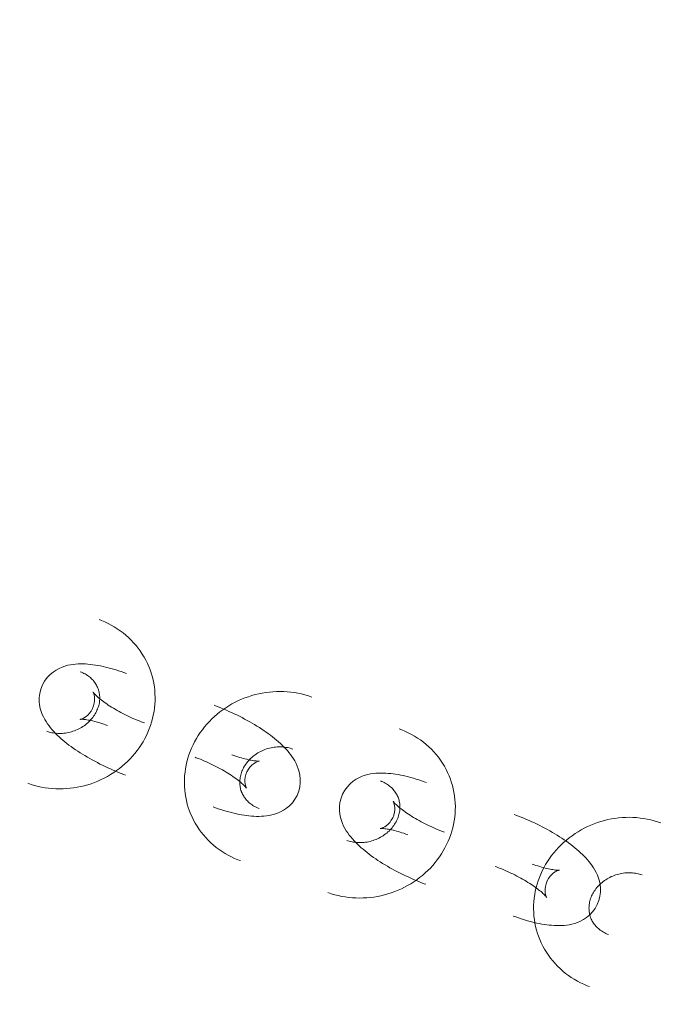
# Model space of a CAD drawing. Header units: millimetres. Extents: x -188930 to 271134, y -158090 to 283816.
# Tile 525 of 610: x 51058 to 51127, y 74254 to 74360. Entities that reach past the tile are written whole.
import ezdxf

# ---------------------------------------------------------------- set-up
doc = ezdxf.new("R2010")
doc.units = ezdxf.units.MM
doc.linetypes.add('AA_PRZERYWANA', pattern=[4, 3, -1])
doc.layers.add('A-DETL-1', color=5, linetype='AA_PRZERYWANA', lineweight=25)
doc.layers.add('I-FURN', color=30, linetype='Continuous', lineweight=9)

# ---------------------------------------------------------------- blocks, each defined once
blk = doc.blocks.new('LARSLAJ_hamak - LARSLAJ_hamak-V32-PZT-dwg')
at = {"layer": 'I-FURN', "flags": 128}
for points in [[(-548.78, -82.35), (-549.05, -82.63), (-549.31, -82.92), (-549.56, -83.22), (-549.79, -83.53), (-550.01, -83.85), (-550.22, -84.18), (-550.42, -84.51), (-550.61, -84.85), (-550.78, -85.2), (-550.94, -85.56), (-551.08, -85.92), (-551.21, -86.28), (-551.33, -86.65), (-551.44, -87.03), (-551.53, -87.41), (-551.6, -87.79), (-551.67, -88.17), (-551.72, -88.56), (-551.75, -88.95), (-551.77, -89.34), (-551.78, -89.73), (-551.77, -90.11), (-551.75, -90.5), (-551.71, -90.89), (-551.66, -91.28), (-551.6, -91.66), (-551.52, -92.04), (-551.42, -92.42), (-551.32, -92.79), (-551.2, -93.16), (-551.06, -93.53), (-550.91, -93.89), (-550.75, -94.24), (-550.58, -94.59), (-550.39, -94.92), (-550.19, -95.26), (-549.97, -95.58), (-549.74, -95.89), (-549.51, -96.2), (-549.25, -96.49), (-548.99, -96.78), (-548.72, -97.05), (-548.43, -97.31), (-548.14, -97.56), (-547.83, -97.8), (-547.52, -98.03), (-547.19, -98.24), (-546.86, -98.44), (-546.52, -98.62), (-546.17, -98.79), (-545.81, -98.94), (-545.45, -99.08), (-545.09, -99.2), (-544.71, -99.3), (-544.34, -99.39), (-543.96, -99.47), (-543.57, -99.52), (-543.26, -99.56)], [(-539.8, -88.29), (-540.13, -87.94), (-540.5, -87.64), (-540.88, -87.41), (-541.27, -87.23), (-541.64, -87.1), (-542, -87.01), (-542.35, -86.96), (-542.68, -86.93), (-542.99, -86.93), (-543.28, -86.94), (-543.57, -86.97), (-543.85, -87.01), (-544.11, -87.07), (-544.38, -87.13), (-544.64, -87.2), (-544.89, -87.28), (-545.15, -87.36), (-545.4, -87.46), (-545.65, -87.56), (-545.9, -87.66), (-546.15, -87.77), (-546.4, -87.89), (-546.65, -88.02), (-546.91, -88.15), (-547.16, -88.29), (-547.41, -88.43), (-547.67, -88.58), (-547.92, -88.73), (-548.17, -88.89), (-548.43, -89.05), (-548.68, -89.22), (-548.94, -89.4), (-549.19, -89.57), (-549.44, -89.76), (-549.69, -89.94), (-549.94, -90.13), (-550.19, -90.32), (-550.44, -90.52), (-550.68, -90.72), (-550.92, -90.93), (-551.16, -91.13), (-551.4, -91.34), (-551.63, -91.55), (-551.86, -91.76), (-552.09, -91.98), (-552.31, -92.2), (-552.45, -92.33)], [(-542.73, -93.58), (-542.86, -93.57), (-542.98, -93.55), (-543.1, -93.52), (-543.22, -93.49), (-543.34, -93.46), (-543.46, -93.42), (-543.58, -93.37), (-543.7, -93.32), (-543.82, -93.26), (-543.93, -93.2), (-544.05, -93.13), (-544.16, -93.06), (-544.27, -92.98), (-544.38, -92.89), (-544.48, -92.8), (-544.58, -92.7), (-544.68, -92.6), (-544.78, -92.49), (-544.88, -92.38), (-544.97, -92.27), (-545.05, -92.14), (-545.14, -92.02), (-545.22, -91.88), (-545.29, -91.75), (-545.36, -91.61), (-545.42, -91.46), (-545.49, -91.31), (-545.54, -91.16), (-545.59, -91.01), (-545.63, -90.85), (-545.67, -90.69), (-545.71, -90.52), (-545.73, -90.36), (-545.75, -90.19), (-545.77, -90.02), (-545.78, -89.85), (-545.78, -89.68), (-545.77, -89.51), (-545.76, -89.34), (-545.75, -89.17), (-545.73, -89), (-545.7, -88.84), (-545.66, -88.67), (-545.62, -88.51), (-545.57, -88.34), (-545.52, -88.19), (-545.47, -88.03), (-545.4, -87.87), (-545.33, -87.72), (-545.26, -87.58), (-545.18, -87.44), (-545.1, -87.3), (-545.01, -87.16), (-544.92, -87.04), (-544.83, -86.91), (-544.73, -86.79), (-544.62, -86.68), (-544.54, -86.59)], [(-539.8, -88.29), (-539.52, -88.68), (-539.29, -89.09), (-539.13, -89.51), (-539.02, -89.92), (-538.96, -90.31), (-538.94, -90.68), (-538.95, -91.03), (-538.98, -91.36), (-539.03, -91.67), (-539.1, -91.96), (-539.18, -92.23), (-539.27, -92.5), (-539.37, -92.75), (-539.48, -93), (-539.59, -93.24), (-539.71, -93.48), (-539.84, -93.71), (-539.98, -93.94), (-540.12, -94.17), (-540.27, -94.4), (-540.43, -94.63), (-540.59, -94.85), (-540.76, -95.08), (-540.93, -95.31), (-541.11, -95.53), (-541.3, -95.75), (-541.49, -95.98), (-541.69, -96.2), (-541.89, -96.42), (-542.09, -96.64), (-542.3, -96.86), (-542.51, -97.07)], [(-544.9, -90.43), (-544.92, -90.46), (-544.94, -90.51), (-544.97, -90.57), (-545, -90.65), (-545.05, -90.74), (-545.11, -90.83), (-545.18, -90.94), (-545.25, -91.06), (-545.34, -91.18), (-545.43, -91.31), (-545.53, -91.45), (-545.64, -91.59), (-545.76, -91.74), (-545.88, -91.88), (-546.02, -92.04), (-546.15, -92.19), (-546.3, -92.35), (-546.45, -92.51), (-546.6, -92.67), (-546.75, -92.83)], [(-544.41, -92.13), (-544.59, -91.88), (-544.73, -91.62), (-544.83, -91.36), (-544.89, -91.13), (-544.93, -90.93), (-544.94, -90.76), (-544.93, -90.63), (-544.92, -90.53), (-544.91, -90.47), (-544.9, -90.43), (-544.9, -90.42)], [(-544.41, -92.13), (-544.19, -92.36), (-543.96, -92.55), (-543.73, -92.69), (-543.51, -92.79), (-543.31, -92.86), (-543.15, -92.9), (-543.02, -92.92), (-542.92, -92.93), (-542.86, -92.93), (-542.82, -92.93), (-542.81, -92.92)], [(-540.23, -92.6), (-540.34, -92.7), (-540.45, -92.8), (-540.56, -92.89), (-540.67, -92.98), (-540.79, -93.06), (-540.91, -93.14), (-541.03, -93.21), (-541.15, -93.27), (-541.27, -93.33), (-541.4, -93.38), (-541.52, -93.42), (-541.65, -93.47), (-541.77, -93.5), (-541.9, -93.53), (-542.02, -93.55), (-542.15, -93.57), (-542.27, -93.58), (-542.4, -93.59), (-542.52, -93.59), (-542.64, -93.59), (-542.73, -93.58)], [(-542.82, -92.93), (-542.85, -92.93), (-542.9, -92.94), (-542.97, -92.96), (-543.05, -92.99), (-543.15, -93.02), (-543.25, -93.06), (-543.37, -93.11), (-543.5, -93.16), (-543.64, -93.22), (-543.78, -93.29), (-543.93, -93.37), (-544.09, -93.45), (-544.26, -93.54), (-544.43, -93.63), (-544.6, -93.73), (-544.78, -93.84), (-544.96, -93.95), (-545.14, -94.07), (-545.33, -94.2), (-545.52, -94.33), (-545.71, -94.46), (-545.9, -94.6), (-546.09, -94.74), (-546.28, -94.88), (-546.47, -95.03), (-546.66, -95.18), (-546.85, -95.34), (-547.04, -95.5), (-547.22, -95.65), (-547.4, -95.81), (-547.58, -95.98), (-547.76, -96.14), (-547.93, -96.3), (-548.1, -96.47), (-548.2, -96.57)], [(-558.82, -96.98), (-559.21, -96.95), (-559.6, -96.95), (-559.98, -96.95), (-560.37, -96.98), (-560.75, -97.02), (-561.14, -97.08), (-561.52, -97.16), (-561.89, -97.25), (-562.26, -97.36), (-562.63, -97.48), (-562.99, -97.62), (-563.35, -97.77), (-563.7, -97.94), (-564.04, -98.12), (-564.37, -98.32), (-564.69, -98.53), (-565.01, -98.76), (-565.32, -98.99), (-565.61, -99.24), (-565.9, -99.5), (-566.1, -99.7)], [(-553.3, -114.19), (-553.03, -113.91), (-552.77, -113.62), (-552.53, -113.32), (-552.29, -113.01), (-552.07, -112.69), (-551.86, -112.36), (-551.66, -112.03), (-551.48, -111.68), (-551.3, -111.34), (-551.15, -110.98), (-551, -110.62), (-550.87, -110.25), (-550.75, -109.88), (-550.65, -109.51), (-550.55, -109.13), (-550.48, -108.75), (-550.41, -108.36), (-550.37, -107.98), (-550.33, -107.59), (-550.31, -107.2), (-550.3, -106.81), (-550.31, -106.42), (-550.33, -106.03), (-550.37, -105.64), (-550.42, -105.26), (-550.49, -104.88), (-550.56, -104.49), (-550.66, -104.12), (-550.76, -103.74), (-550.88, -103.37), (-551.02, -103.01), (-551.17, -102.65), (-551.33, -102.3), (-551.51, -101.95), (-551.69, -101.61), (-551.9, -101.28), (-552.11, -100.96), (-552.34, -100.64), (-552.58, -100.34), (-552.83, -100.04), (-553.09, -99.76), (-553.36, -99.48), (-553.65, -99.22), (-553.94, -98.97), (-554.25, -98.73), (-554.56, -98.51), (-554.89, -98.3), (-555.22, -98.1), (-555.56, -97.92), (-555.91, -97.75), (-556.27, -97.6), (-556.63, -97.46), (-557, -97.34), (-557.37, -97.23), (-557.74, -97.14), (-558.12, -97.07), (-558.51, -97.01), (-558.82, -96.98)], [(-543.26, -99.56), (-542.87, -99.58), (-542.48, -99.59), (-542.1, -99.58), (-541.71, -99.56), (-541.33, -99.51), (-540.94, -99.45), (-540.56, -99.38), (-540.19, -99.29), (-539.82, -99.18), (-539.45, -99.06), (-539.09, -98.92), (-538.73, -98.76), (-538.39, -98.59), (-538.05, -98.41), (-537.71, -98.21), (-537.39, -98), (-537.07, -97.78), (-536.76, -97.54), (-536.47, -97.29), (-536.18, -97.03), (-535.98, -96.84)], [(-562.28, -108.25), (-562.57, -107.86), (-562.79, -107.45), (-562.95, -107.03), (-563.06, -106.62), (-563.12, -106.22), (-563.15, -105.85), (-563.14, -105.5), (-563.1, -105.18), (-563.05, -104.87), (-562.98, -104.58), (-562.9, -104.3), (-562.81, -104.04), (-562.71, -103.79), (-562.61, -103.54), (-562.49, -103.3), (-562.37, -103.06), (-562.24, -102.82), (-562.1, -102.59), (-561.96, -102.36), (-561.81, -102.13), (-561.65, -101.91), (-561.49, -101.68), (-561.32, -101.46), (-561.15, -101.23), (-560.97, -101.01), (-560.78, -100.78), (-560.59, -100.56), (-560.4, -100.34), (-560.19, -100.12), (-559.99, -99.89), (-559.78, -99.67), (-559.58, -99.47)], [(-559.26, -103.61), (-559.23, -103.6), (-559.18, -103.59), (-559.11, -103.57), (-559.03, -103.55), (-558.94, -103.52), (-558.83, -103.48), (-558.71, -103.43), (-558.58, -103.38), (-558.45, -103.31), (-558.3, -103.25), (-558.15, -103.17), (-557.99, -103.09), (-557.83, -103), (-557.66, -102.9), (-557.48, -102.8), (-557.3, -102.69), (-557.12, -102.58), (-556.94, -102.46), (-556.75, -102.34), (-556.56, -102.21), (-556.37, -102.08), (-556.18, -101.94), (-555.99, -101.8), (-555.8, -101.65), (-555.61, -101.5), (-555.42, -101.35), (-555.23, -101.2), (-555.04, -101.04), (-554.86, -100.88), (-554.68, -100.72), (-554.5, -100.56), (-554.32, -100.4), (-554.15, -100.23), (-553.98, -100.07), (-553.88, -99.97)], [(-561.85, -103.94), (-561.75, -103.83), (-561.64, -103.73), (-561.52, -103.64), (-561.41, -103.56), (-561.29, -103.47), (-561.17, -103.4), (-561.05, -103.33), (-560.93, -103.27), (-560.81, -103.21), (-560.68, -103.16), (-560.56, -103.11), (-560.44, -103.07), (-560.31, -103.04), (-560.19, -103.01), (-560.06, -102.98), (-559.94, -102.97), (-559.81, -102.95), (-559.69, -102.95), (-559.56, -102.95), (-559.44, -102.95), (-559.35, -102.96)], [(-559.35, -102.96), (-559.23, -102.97), (-559.1, -102.99), (-558.98, -103.01), (-558.86, -103.04), (-558.74, -103.08), (-558.62, -103.12), (-558.5, -103.17), (-558.38, -103.22), (-558.26, -103.28), (-558.15, -103.34), (-558.04, -103.41), (-557.92, -103.48), (-557.81, -103.56), (-557.71, -103.65), (-557.6, -103.74), (-557.5, -103.83), (-557.4, -103.93), (-557.3, -104.04), (-557.21, -104.15), (-557.12, -104.27), (-557.03, -104.39), (-556.95, -104.52), (-556.87, -104.65), (-556.79, -104.79), (-556.72, -104.93), (-556.66, -105.07), (-556.6, -105.22), (-556.54, -105.37), (-556.49, -105.53), (-556.45, -105.69), (-556.41, -105.85), (-556.38, -106.01), (-556.35, -106.18), (-556.33, -106.34), (-556.31, -106.51), (-556.31, -106.68), (-556.3, -106.85), (-556.31, -107.02), (-556.32, -107.19), (-556.33, -107.36), (-556.36, -107.53), (-556.38, -107.7), (-556.42, -107.87), (-556.46, -108.03), (-556.51, -108.19), (-556.56, -108.35), (-556.62, -108.51), (-556.68, -108.66), (-556.75, -108.81), (-556.82, -108.96), (-556.9, -109.1), (-556.98, -109.24), (-557.07, -109.37), (-557.16, -109.5), (-557.26, -109.63), (-557.35, -109.74), (-557.46, -109.86), (-557.54, -109.95)], [(-562.28, -108.25), (-561.95, -108.6), (-561.58, -108.89), (-561.2, -109.13), (-560.82, -109.31), (-560.44, -109.44), (-560.08, -109.53), (-559.73, -109.58), (-559.41, -109.6), (-559.1, -109.61), (-558.8, -109.59), (-558.51, -109.56), (-558.24, -109.52), (-557.97, -109.47), (-557.7, -109.41), (-557.45, -109.34), (-557.19, -109.26), (-556.94, -109.17), (-556.68, -109.08), (-556.43, -108.98), (-556.18, -108.87), (-555.93, -108.76), (-555.68, -108.64), (-555.43, -108.52), (-555.17, -108.39), (-554.92, -108.25), (-554.67, -108.11), (-554.42, -107.96), (-554.16, -107.81), (-553.91, -107.65), (-553.65, -107.48), (-553.4, -107.31), (-553.14, -107.14), (-552.89, -106.96), (-552.64, -106.78), (-552.39, -106.59), (-552.14, -106.4), (-551.89, -106.21), (-551.64, -106.01), (-551.4, -105.81), (-551.16, -105.61), (-550.92, -105.4), (-550.68, -105.2), (-550.45, -104.99), (-550.22, -104.77), (-549.99, -104.56), (-549.77, -104.34), (-549.64, -104.21)], [(-557.68, -104.4), (-557.89, -104.18), (-558.12, -103.99), (-558.36, -103.85), (-558.57, -103.74), (-558.77, -103.68), (-558.93, -103.64), (-559.06, -103.62), (-559.16, -103.61), (-559.22, -103.61), (-559.26, -103.61), (-559.27, -103.61)], [(-557.68, -104.4), (-557.49, -104.66), (-557.35, -104.92), (-557.25, -105.17), (-557.19, -105.41), (-557.16, -105.61), (-557.15, -105.77), (-557.15, -105.91), (-557.16, -106), (-557.17, -106.07), (-557.18, -106.1), (-557.18, -106.11)], [(-557.18, -106.1), (-557.17, -106.07), (-557.15, -106.03), (-557.12, -105.96), (-557.08, -105.89), (-557.03, -105.8), (-556.97, -105.7), (-556.9, -105.59), (-556.83, -105.48), (-556.74, -105.35), (-556.65, -105.22), (-556.55, -105.09), (-556.44, -104.95), (-556.32, -104.8), (-556.2, -104.65), (-556.07, -104.5), (-555.93, -104.34), (-555.78, -104.18), (-555.64, -104.02), (-555.48, -103.86), (-555.33, -103.71)], [(-573.23, -106.84), (-573.5, -107.12), (-573.76, -107.41), (-574, -107.71), (-574.24, -108.02), (-574.46, -108.34), (-574.67, -108.67), (-574.87, -109), (-575.05, -109.34), (-575.22, -109.69), (-575.38, -110.05), (-575.53, -110.41), (-575.66, -110.77), (-575.78, -111.14), (-575.88, -111.52), (-575.97, -111.9), (-576.05, -112.28), (-576.11, -112.66), (-576.16, -113.05), (-576.2, -113.44), (-576.22, -113.83), (-576.22, -114.22), (-576.22, -114.61), (-576.19, -114.99), (-576.16, -115.38), (-576.11, -115.77), (-576.04, -116.15), (-575.96, -116.53), (-575.87, -116.91), (-575.76, -117.28), (-575.64, -117.65), (-575.51, -118.02), (-575.36, -118.38), (-575.2, -118.73), (-575.02, -119.08), (-574.83, -119.42), (-574.63, -119.75), (-574.42, -120.07), (-574.19, -120.38), (-573.95, -120.69), (-573.7, -120.98), (-573.44, -121.27), (-573.16, -121.54), (-572.88, -121.81), (-572.58, -122.06), (-572.28, -122.29), (-571.96, -122.52), (-571.64, -122.73), (-571.3, -122.93), (-570.96, -123.11), (-570.62, -123.28), (-570.26, -123.43), (-569.9, -123.57), (-569.53, -123.69), (-569.16, -123.8), (-568.78, -123.88), (-568.4, -123.96), (-568.02, -124.01), (-567.7, -124.05)], [(-564.24, -112.78), (-564.58, -112.43), (-564.94, -112.14), (-565.33, -111.9), (-565.71, -111.72), (-566.09, -111.59), (-566.45, -111.5), (-566.79, -111.45), (-567.12, -111.42), (-567.43, -111.42), (-567.73, -111.43), (-568.01, -111.46), (-568.29, -111.51), (-568.56, -111.56), (-568.82, -111.62), (-569.08, -111.69), (-569.34, -111.77), (-569.59, -111.85), (-569.84, -111.95), (-570.09, -112.05), (-570.35, -112.15), (-570.6, -112.27), (-570.85, -112.38), (-571.1, -112.51), (-571.35, -112.64), (-571.6, -112.78), (-571.86, -112.92), (-572.11, -113.07), (-572.37, -113.22), (-572.62, -113.38), (-572.87, -113.54), (-573.13, -113.71), (-573.38, -113.89), (-573.64, -114.06), (-573.89, -114.25), (-574.14, -114.43), (-574.39, -114.62), (-574.64, -114.82), (-574.88, -115.01), (-575.13, -115.21), (-575.37, -115.42), (-575.61, -115.62), (-575.85, -115.83), (-576.08, -116.04), (-576.31, -116.25), (-576.54, -116.47), (-576.76, -116.69), (-576.89, -116.82)], [(-567.18, -118.07), (-567.3, -118.06), (-567.42, -118.04), (-567.55, -118.01), (-567.67, -117.98), (-567.79, -117.95), (-567.91, -117.91), (-568.03, -117.86), (-568.15, -117.81), (-568.26, -117.75), (-568.38, -117.69), (-568.49, -117.62), (-568.6, -117.55), (-568.71, -117.47), (-568.82, -117.38), (-568.93, -117.29), (-569.03, -117.19), (-569.13, -117.09), (-569.23, -116.99), (-569.32, -116.87), (-569.41, -116.76), (-569.5, -116.63), (-569.58, -116.51), (-569.66, -116.37), (-569.73, -116.24), (-569.8, -116.1), (-569.87, -115.95), (-569.93, -115.8), (-569.99, -115.65), (-570.03, -115.5), (-570.08, -115.34), (-570.12, -115.18), (-570.15, -115.01), (-570.18, -114.85), (-570.2, -114.68), (-570.21, -114.51), (-570.22, -114.34), (-570.22, -114.17), (-570.22, -114), (-570.21, -113.83), (-570.19, -113.66), (-570.17, -113.5), (-570.14, -113.33), (-570.11, -113.16), (-570.07, -113), (-570.02, -112.84), (-569.97, -112.68), (-569.91, -112.52), (-569.85, -112.37), (-569.78, -112.22), (-569.71, -112.07), (-569.63, -111.93), (-569.54, -111.79), (-569.46, -111.66), (-569.37, -111.53), (-569.27, -111.4), (-569.17, -111.28), (-569.07, -111.17), (-568.98, -111.08)], [(-564.24, -112.78), (-563.96, -113.17), (-563.74, -113.58), (-563.57, -114), (-563.46, -114.41), (-563.4, -114.8), (-563.38, -115.18), (-563.39, -115.52), (-563.42, -115.85), (-563.48, -116.16), (-563.54, -116.45), (-563.62, -116.72), (-563.71, -116.99), (-563.81, -117.24), (-563.92, -117.49), (-564.04, -117.73), (-564.16, -117.97), (-564.29, -118.2), (-564.43, -118.44), (-564.57, -118.66), (-564.72, -118.89), (-564.87, -119.12), (-565.04, -119.35), (-565.2, -119.57), (-565.38, -119.8), (-565.56, -120.02), (-565.74, -120.24), (-565.93, -120.47), (-566.13, -120.69), (-566.33, -120.91), (-566.54, -121.13), (-566.75, -121.35), (-566.95, -121.56)], [(-569.35, -114.92), (-569.36, -114.95), (-569.38, -115), (-569.41, -115.06), (-569.45, -115.14), (-569.5, -115.23), (-569.56, -115.33), (-569.62, -115.43), (-569.7, -115.55), (-569.78, -115.67), (-569.88, -115.8), (-569.98, -115.94), (-570.09, -116.08), (-570.21, -116.23), (-570.33, -116.38), (-570.46, -116.53), (-570.6, -116.68), (-570.74, -116.84), (-570.89, -117), (-571.05, -117.16), (-571.2, -117.32)], [(-568.85, -116.62), (-569.03, -116.37), (-569.18, -116.11), (-569.28, -115.86), (-569.34, -115.62), (-569.37, -115.42), (-569.38, -115.25), (-569.38, -115.12), (-569.37, -115.03), (-569.36, -114.96), (-569.35, -114.92), (-569.34, -114.91)], [(-568.85, -116.62), (-568.64, -116.85), (-568.4, -117.04), (-568.17, -117.18), (-567.95, -117.28), (-567.76, -117.35), (-567.6, -117.39), (-567.47, -117.41), (-567.37, -117.42), (-567.3, -117.42), (-567.27, -117.42), (-567.25, -117.42)], [(-564.67, -117.09), (-564.78, -117.19), (-564.89, -117.29), (-565, -117.38), (-565.12, -117.47), (-565.24, -117.55), (-565.35, -117.63), (-565.48, -117.7), (-565.6, -117.76), (-565.72, -117.82), (-565.84, -117.87), (-565.97, -117.92), (-566.09, -117.96), (-566.22, -117.99), (-566.34, -118.02), (-566.47, -118.04), (-566.59, -118.06), (-566.72, -118.07), (-566.84, -118.08), (-566.96, -118.08), (-567.09, -118.08), (-567.18, -118.07)], [(-567.27, -117.42), (-567.3, -117.42), (-567.35, -117.44), (-567.41, -117.45), (-567.5, -117.48), (-567.59, -117.51), (-567.7, -117.55), (-567.82, -117.6), (-567.94, -117.65), (-568.08, -117.71), (-568.23, -117.78), (-568.38, -117.86), (-568.54, -117.94), (-568.7, -118.03), (-568.87, -118.12), (-569.04, -118.22), (-569.22, -118.33), (-569.4, -118.45), (-569.59, -118.56), (-569.77, -118.69), (-569.96, -118.82), (-570.15, -118.95), (-570.34, -119.09), (-570.54, -119.23), (-570.73, -119.37), (-570.92, -119.52), (-571.11, -119.68), (-571.3, -119.83), (-571.48, -119.99), (-571.67, -120.15), (-571.85, -120.31), (-572.03, -120.47), (-572.2, -120.63), (-572.38, -120.79), (-572.54, -120.96), (-572.64, -121.06)], [(-567.7, -124.05), (-567.32, -124.07), (-566.93, -124.08), (-566.54, -124.07), (-566.16, -124.05), (-565.77, -124), (-565.39, -123.95), (-565.01, -123.87), (-564.63, -123.78), (-564.26, -123.67), (-563.9, -123.55), (-563.53, -123.41), (-563.18, -123.25), (-562.83, -123.09), (-562.49, -122.9), (-562.16, -122.7), (-561.83, -122.49), (-561.52, -122.27), (-561.21, -122.03), (-560.91, -121.78), (-560.63, -121.52), (-560.43, -121.33)], [(-586.73, -132.74), (-587.01, -132.35), (-587.24, -131.94), (-587.4, -131.52), (-587.51, -131.11), (-587.57, -130.71), (-587.59, -130.34), (-587.58, -129.99), (-587.55, -129.67), (-587.5, -129.36), (-587.43, -129.07), (-587.35, -128.8), (-587.26, -128.53), (-587.16, -128.28), (-587.05, -128.03), (-586.94, -127.79), (-586.81, -127.55), (-586.68, -127.31), (-586.55, -127.08), (-586.4, -126.85), (-586.25, -126.63), (-586.1, -126.4), (-585.94, -126.17), (-585.77, -125.95), (-585.59, -125.72), (-585.41, -125.5), (-585.23, -125.27), (-585.04, -125.05), (-584.84, -124.83), (-584.64, -124.61), (-584.43, -124.39), (-584.22, -124.17), (-584.02, -123.96)], [(-583.71, -128.1), (-583.67, -128.09), (-583.62, -128.08), (-583.56, -128.06), (-583.48, -128.04), (-583.38, -128.01), (-583.27, -127.97), (-583.15, -127.92), (-583.03, -127.87), (-582.89, -127.81), (-582.75, -127.74), (-582.59, -127.66), (-582.44, -127.58), (-582.27, -127.49), (-582.1, -127.39), (-581.93, -127.29), (-581.75, -127.19), (-581.57, -127.07), (-581.38, -126.95), (-581.2, -126.83), (-581.01, -126.7), (-580.82, -126.57), (-580.63, -126.43), (-580.44, -126.29), (-580.25, -126.14), (-580.05, -125.99), (-579.86, -125.84), (-579.68, -125.69), (-579.49, -125.53), (-579.3, -125.37), (-579.12, -125.21), (-578.94, -125.05), (-578.77, -124.89), (-578.6, -124.73), (-578.43, -124.56), (-578.33, -124.46)], [(-587.15, -125.52), (-587.54, -125.49), (-587.93, -125.49), (-588.31, -125.49), (-588.7, -125.52), (-589.08, -125.56), (-589.47, -125.62), (-589.85, -125.7), (-590.22, -125.79), (-590.59, -125.9), (-590.96, -126.02), (-591.32, -126.16), (-591.68, -126.31), (-592.03, -126.48), (-592.37, -126.66), (-592.7, -126.86), (-593.02, -127.07), (-593.34, -127.3), (-593.65, -127.53), (-593.94, -127.78), (-594.23, -128.04), (-594.43, -128.24)], [(-581.63, -142.73), (-581.36, -142.45), (-581.1, -142.16), (-580.86, -141.86), (-580.62, -141.55), (-580.4, -141.23), (-580.19, -140.9), (-579.99, -140.57), (-579.81, -140.22), (-579.63, -139.88), (-579.48, -139.52), (-579.33, -139.16), (-579.2, -138.79), (-579.08, -138.42), (-578.98, -138.05), (-578.88, -137.67), (-578.81, -137.29), (-578.74, -136.9), (-578.7, -136.52), (-578.66, -136.13), (-578.64, -135.74), (-578.63, -135.35), (-578.64, -134.96), (-578.66, -134.57), (-578.7, -134.18), (-578.75, -133.8), (-578.82, -133.41), (-578.89, -133.03), (-578.99, -132.66), (-579.09, -132.28), (-579.22, -131.91), (-579.35, -131.55), (-579.5, -131.19), (-579.66, -130.84), (-579.84, -130.49), (-580.02, -130.15), (-580.23, -129.82), (-580.44, -129.5), (-580.67, -129.18), (-580.91, -128.88), (-581.16, -128.58), (-581.42, -128.3), (-581.69, -128.02), (-581.98, -127.76), (-582.27, -127.51), (-582.58, -127.27), (-582.89, -127.05), (-583.22, -126.84), (-583.55, -126.64), (-583.89, -126.46), (-584.24, -126.29), (-584.6, -126.14), (-584.96, -126), (-585.33, -125.88), (-585.7, -125.77), (-586.08, -125.68), (-586.46, -125.61), (-586.84, -125.55), (-587.15, -125.52)], [(-586.73, -132.74), (-586.4, -133.09), (-586.03, -133.38), (-585.65, -133.62), (-585.26, -133.8), (-584.88, -133.93), (-584.52, -134.02), (-584.18, -134.07), (-583.85, -134.1), (-583.54, -134.1), (-583.24, -134.08), (-582.96, -134.05), (-582.68, -134.01), (-582.41, -133.96), (-582.15, -133.9), (-581.89, -133.83), (-581.63, -133.75), (-581.38, -133.66), (-581.13, -133.57), (-580.88, -133.47), (-580.63, -133.37), (-580.38, -133.25), (-580.12, -133.13), (-579.87, -133.01), (-579.62, -132.88), (-579.37, -132.74), (-579.11, -132.6), (-578.86, -132.45), (-578.61, -132.3), (-578.35, -132.14), (-578.1, -131.97), (-577.84, -131.81), (-577.59, -131.63), (-577.34, -131.45), (-577.08, -131.27), (-576.83, -131.09), (-576.58, -130.9), (-576.33, -130.7), (-576.09, -130.51), (-575.84, -130.31), (-575.6, -130.1), (-575.36, -129.9), (-575.13, -129.69), (-574.89, -129.48), (-574.66, -129.26), (-574.44, -129.05), (-574.21, -128.83), (-574.08, -128.7)], [(-582.12, -128.89), (-582.34, -128.67), (-582.57, -128.48), (-582.8, -128.34), (-583.02, -128.23), (-583.21, -128.17), (-583.38, -128.13), (-583.51, -128.11), (-583.6, -128.1), (-583.67, -128.1), (-583.71, -128.1), (-583.72, -128.1)], [(-582.12, -128.89), (-581.94, -129.15), (-581.79, -129.41), (-581.69, -129.66), (-581.63, -129.9), (-581.6, -130.1), (-581.59, -130.27), (-581.59, -130.4), (-581.6, -130.49), (-581.62, -130.56), (-581.62, -130.59), (-581.63, -130.61)], [(-581.62, -130.6), (-581.61, -130.57), (-581.59, -130.52), (-581.56, -130.46), (-581.52, -130.38), (-581.47, -130.29), (-581.42, -130.19), (-581.35, -130.09), (-581.27, -129.97), (-581.19, -129.85), (-581.09, -129.72), (-580.99, -129.58), (-580.88, -129.44), (-580.77, -129.29), (-580.64, -129.14), (-580.51, -128.99), (-580.37, -128.83), (-580.23, -128.68), (-580.08, -128.51), (-579.93, -128.35), (-579.77, -128.2)], [(-590.18, -132.48), (-590.08, -132.37), (-589.97, -132.27), (-589.85, -132.18), (-589.74, -132.1), (-589.62, -132.01), (-589.5, -131.94), (-589.38, -131.87), (-589.26, -131.81), (-589.14, -131.75), (-589.02, -131.7), (-588.89, -131.65), (-588.77, -131.61), (-588.64, -131.58), (-588.52, -131.55), (-588.39, -131.52), (-588.27, -131.51), (-588.14, -131.49), (-588.02, -131.49), (-587.89, -131.49), (-587.77, -131.49), (-587.68, -131.5)], [(-587.68, -131.5), (-587.56, -131.51), (-587.43, -131.53), (-587.31, -131.55), (-587.19, -131.58), (-587.07, -131.62), (-586.95, -131.66), (-586.83, -131.71), (-586.71, -131.76), (-586.6, -131.82), (-586.48, -131.88), (-586.37, -131.95), (-586.25, -132.02), (-586.14, -132.1), (-586.04, -132.19), (-585.93, -132.28), (-585.83, -132.37), (-585.73, -132.47), (-585.63, -132.58), (-585.54, -132.69), (-585.45, -132.81), (-585.36, -132.93), (-585.28, -133.06), (-585.2, -133.19), (-585.12, -133.33), (-585.05, -133.47), (-584.99, -133.61), (-584.93, -133.76), (-584.87, -133.91), (-584.82, -134.07), (-584.78, -134.23), (-584.74, -134.39), (-584.71, -134.55), (-584.68, -134.72), (-584.66, -134.88), (-584.64, -135.05), (-584.64, -135.22), (-584.63, -135.39), (-584.64, -135.56), (-584.65, -135.73), (-584.66, -135.9), (-584.69, -136.07), (-584.72, -136.24), (-584.75, -136.4), (-584.79, -136.57), (-584.84, -136.73), (-584.89, -136.89), (-584.95, -137.05), (-585.01, -137.2), (-585.08, -137.35), (-585.15, -137.5), (-585.23, -137.64), (-585.31, -137.78), (-585.4, -137.91), (-585.49, -138.04), (-585.59, -138.16), (-585.69, -138.28), (-585.79, -138.4), (-585.87, -138.49)]]:
    blk.add_lwpolyline(points, dxfattribs=at)

msp = doc.modelspace()

# ---------------------------------------------------------------- linework, layer by layer
at = {"layer": 'A-DETL-1'}
msp.add_arc((41477.35, 67739.67), 13801.5, 353.495703, 77.182857, dxfattribs=at)

# ---------------------------------------------------------------- block references
at = {"layer": 'I-FURN', "rotation": 114.9659055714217}
msp.add_blockref('LARSLAJ_hamak - LARSLAJ_hamak-V32-PZT-dwg', (50752.09, 74740.31), dxfattribs=at)

doc.saveas('drawing.dxf')
